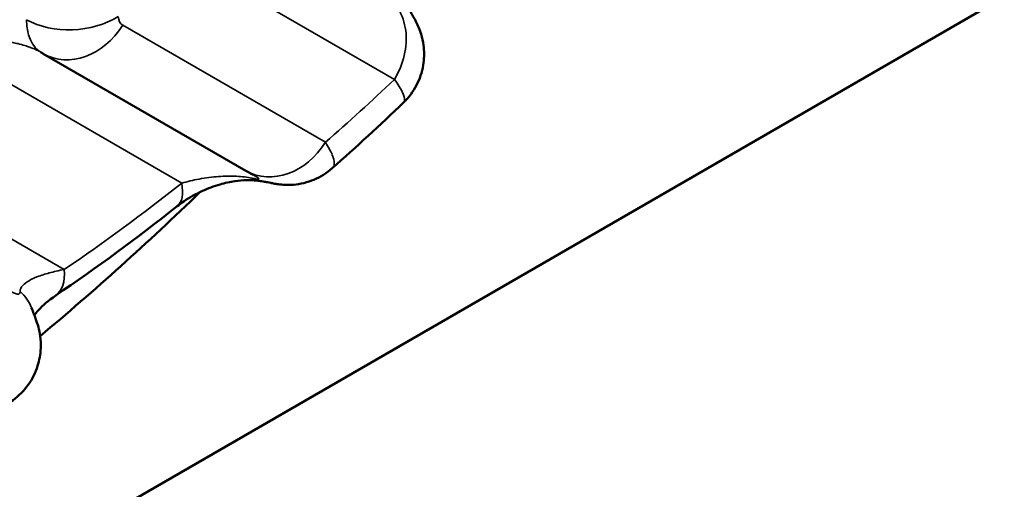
# Model space of a CAD drawing. Header units: millimetres. Extents: x 0 to 14369, y -869 to 2970.
# Tile 445 of 656: x 3585.47 to 3589.89, y 1018.17 to 1020.28. Entities that reach past the tile are written whole.
import ezdxf

# ---------------------------------------------------------------- set-up
doc = ezdxf.new("R2010")
doc.units = ezdxf.units.MM
doc.header["$LTSCALE"] = 10
doc.layers.add('Sichtbar (ISO)', color=7, linetype='Continuous', lineweight=50)
doc.layers.add('Sichtbar schmal (ISO)', color=7, linetype='Continuous', lineweight=35)

msp = doc.modelspace()

# ---------------------------------------------------------------- linework, layer by layer
at = {"layer": 'Sichtbar (ISO)'}
for p, q in [((3604.5442, 1028.844), (3581.0283, 1015.2671)), ((3585.5736, 1020.1298), (3586.4846, 1019.6038)), ((3586.3493, 1019.5771), (3586.3493, 1019.5771)), ((3586.5187, 1019.5845), (3586.5188, 1019.5845))]:
    msp.add_line(p, q, dxfattribs=at)
msp.add_ellipse((3585.7236, 1020.3896), major_axis=(-0.15, -0.2598), ratio=0.816497, start_param=6.248248, end_param=6.283185, dxfattribs=at)
for points, knots in [([(3587.2167, 1020.3344), (3587.223, 1020.3212), (3587.2282, 1020.3114), (3587.236, 1020.2971), (3587.2392, 1020.2916), (3587.2451, 1020.2806), (3587.2473, 1020.2764), (3587.2535, 1020.2643), (3587.2577, 1020.2553), (3587.2654, 1020.2367), (3587.2689, 1020.2271), (3587.2767, 1020.2014), (3587.2804, 1020.1847), (3587.286, 1020.1421), (3587.2861, 1020.1154), (3587.2788, 1020.0581), (3587.2697, 1020.0271), (3587.2425, 1019.9697), (3587.2239, 1019.9426), (3587.1987, 1019.9163), (3587.1956, 1019.9131), (3587.1924, 1019.9101)], [0, 0, 0, 0, 0.00698819, 0.00698819, 0.01151787, 0.01151787, 0.01378886, 0.01378886, 0.01724943, 0.01724943, 0.02046808, 0.02046808, 0.02561484, 0.02561484, 0.03352082, 0.03352082, 0.04299444, 0.04299444, 0.05261774, 0.05261774, 0.05395249, 0.05395249, 0.05395249, 0.05395249]), ([(3586.519, 1019.5844), (3586.519, 1019.5844), (3586.5187, 1019.5845), (3586.5176, 1019.5852), (3586.5163, 1019.5858), (3586.5122, 1019.5881), (3586.5088, 1019.5901), (3586.499, 1019.5956), (3586.4921, 1019.5995), (3586.4846, 1019.6038)], [0.000451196, 0.000451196, 0.000451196, 0.000451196, 0.00132833, 0.00132833, 0.002817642, 0.002817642, 0.005441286, 0.005441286, 0.009603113, 0.009603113, 0.009603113, 0.009603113]), ([(3586.8724, 1019.6156), (3586.8481, 1019.5942), (3586.82, 1019.5766), (3586.7609, 1019.5517), (3586.7291, 1019.544), (3586.6824, 1019.5402), (3586.667, 1019.5402), (3586.6419, 1019.5419), (3586.6315, 1019.5432), (3586.6196, 1019.5451), (3586.6166, 1019.5456), (3586.6099, 1019.5469), (3586.6068, 1019.5475), (3586.601, 1019.5487), (3586.5984, 1019.5492), (3586.5916, 1019.5506), (3586.5872, 1019.5515), (3586.5764, 1019.5535), (3586.5695, 1019.5547), (3586.5531, 1019.5572), (3586.5427, 1019.5587), (3586.5319, 1019.56)], [0, 0, 0, 0, 0.00970594, 0.00970594, 0.01926566, 0.01926566, 0.02385938, 0.02385938, 0.02708901, 0.02708901, 0.02837715, 0.02837715, 0.03025039, 0.03025039, 0.03250221, 0.03250221, 0.03570148, 0.03570148, 0.03887944, 0.03887944, 0.04242015, 0.04242015, 0.04242015, 0.04242015]), ([(3586.5319, 1019.56), (3586.5184, 1019.5617), (3586.5032, 1019.5624), (3586.4707, 1019.5618), (3586.4529, 1019.5603), (3586.4126, 1019.5543), (3586.3898, 1019.5492), (3586.3403, 1019.5349), (3586.3136, 1019.5248), (3586.2583, 1019.4995), (3586.23, 1019.4834), (3586.1945, 1019.4593), (3586.1845, 1019.4519), (3586.175, 1019.4444)], [0, 0, 0, 0, 0.00496218, 0.00496218, 0.01037051, 0.01037051, 0.01727188, 0.01727188, 0.02588611, 0.02588611, 0.03644096, 0.03644096, 0.04094903, 0.04094903, 0.04094903, 0.04094903]), ([(3585.6291, 1019.0437), (3585.5965, 1019.0216), (3585.5697, 1018.9982), (3585.544, 1018.9698), (3585.5378, 1018.9618), (3585.5334, 1018.9554)], [0, 0, 0, 0, 0.01556256, 0.01556256, 0.0223937, 0.0223937, 0.0223937, 0.0223937]), ([(3585.5207, 1018.9887), (3585.5244, 1018.9786), (3585.5278, 1018.9698), (3585.5336, 1018.9548), (3585.5361, 1018.9483), (3585.5428, 1018.9302), (3585.5474, 1018.917), (3585.5546, 1018.8895), (3585.5574, 1018.8758), (3585.5617, 1018.8439), (3585.5627, 1018.8253), (3585.5607, 1018.78), (3585.556, 1018.753), (3585.5384, 1018.6974), (3585.524, 1018.6684), (3585.4869, 1018.6166), (3585.4637, 1018.5931), (3585.4287, 1018.5676), (3585.4194, 1018.5615), (3585.4098, 1018.556)], [0, 0, 0, 0, 0.00568677, 0.00568677, 0.0099479, 0.0099479, 0.01549722, 0.01549722, 0.02001781, 0.02001781, 0.0257274, 0.0257274, 0.03388264, 0.03388264, 0.04338764, 0.04338764, 0.05309394, 0.05309394, 0.05643065, 0.05643065, 0.05643065, 0.05643065])]:
    msp.add_open_spline(points, degree=3, knots=knots, dxfattribs=at)
for points in [[(3585.562, 1020.1368), (3585.5617, 1020.137), (3585.5612, 1020.1373), (3585.5606, 1020.1377)], [(3585.562, 1020.1368), (3585.5634, 1020.1359), (3585.5648, 1020.1351), (3585.5663, 1020.1343)], [(3587.1924, 1019.9101), (3587.0869, 1019.809), (3586.9801, 1019.7108), (3586.8724, 1019.6156)], [(3585.5594, 1018.8612), (3585.8029, 1019.0652), (3586.0431, 1019.2814), (3586.2789, 1019.5088)], [(3586.175, 1019.4444), (3585.9949, 1019.3018), (3585.8124, 1019.1679), (3585.6291, 1019.0437)]]:
    msp.add_open_spline(points, degree=3, dxfattribs=at)
at = {"layer": 'Sichtbar schmal (ISO)'}
for p, q in [((3587.1518, 1020.0145), (3586.2415, 1020.54)), ((3585.9304, 1020.2581), (3586.8414, 1019.7322)), ((3585.0366, 1020.2173), (3586.1956, 1019.5482)), ((3584.3515, 1019.9205), (3585.6676, 1019.1606))]:
    msp.add_line(p, q, dxfattribs=at)
for centre, major_axis, ratio, start_param, end_param in [((3586.945, 1020.146), (0.15, 0.2598), 0.816497, 4.677477, 6.248279), ((3585.7036, 1020.4285), (0.2995, 0.0169), 0.636677, 3.9202, 5.437778), ((3586.0129, 1020.3755), (-0.0857, -0.1152), 0.489458, 5.756269, 6.338339), ((3585.7236, 1020.3896), (-0.15, -0.2598), 0.816497, 0, 1.535892), ((3585.5138, 1024.3793), (-3.7759, -5.9386), 0.576999, 1.097272, 1.160918), ((3586.6346, 1019.8636), (-0.15, -0.2598), 0.816493, 0, 1.535889), ((3585.1843, 1024.6115), (-3.8765, -6.0968), 0.576999, 0.926326, 1.028276), ((3585.9888, 1019.6796), (0.1862, -0.2352), 0.421706, 0, 0.689772), ((3586.5685, 1019.8578), (-0.0367, -0.2978), 0.306224, 6.047843, 6.283144), ((3585.4608, 1019.2921), (0.1682, -0.2484), 0.49068, 6.283167, 7.006932), ((3585.2388, 1018.886), (0.2819, 0.1027), 0.737996, 0.000048, 0.399944)]:
    msp.add_ellipse(centre, major_axis=major_axis, ratio=ratio, start_param=start_param, end_param=end_param, dxfattribs=at)
for points, knots in [([(3585.498, 1020.2825), (3585.4983, 1020.2561), (3585.5019, 1020.233), (3585.5076, 1020.2139), (3585.5089, 1020.2097), (3585.5102, 1020.2058), (3585.5116, 1020.202), (3585.5168, 1020.1882), (3585.5231, 1020.1764), (3585.5308, 1020.166), (3585.5349, 1020.1605), (3585.5393, 1020.1555), (3585.5441, 1020.1508), (3585.5497, 1020.1455), (3585.5557, 1020.1408), (3585.562, 1020.1368)], [0, 0, 0, 0, 0.3333333, 0.3333333, 0.3333333, 0.4051768, 0.4051768, 0.4051768, 0.6666667, 0.6666667, 0.6666667, 0.8053736, 0.8053736, 0.8053736, 0.9649771, 0.9649771, 0.9649771, 0.9649771]), ([(3585.0366, 1020.2173), (3585.0681, 1020.2167), (3585.099, 1020.2156), (3585.1291, 1020.2143), (3585.1592, 1020.2129), (3585.1885, 1020.2111), (3585.2167, 1020.2091), (3585.245, 1020.207), (3585.2721, 1020.2045), (3585.2979, 1020.2017), (3585.3025, 1020.2012), (3585.3071, 1020.2007), (3585.3117, 1020.2002), (3585.3325, 1020.1977), (3585.3524, 1020.1951), (3585.3713, 1020.1921), (3585.3779, 1020.1911), (3585.3844, 1020.19), (3585.3908, 1020.189), (3585.4066, 1020.1863), (3585.4216, 1020.1834), (3585.4358, 1020.1803), (3585.4436, 1020.1786), (3585.4512, 1020.1768), (3585.4585, 1020.175), (3585.4697, 1020.1723), (3585.4802, 1020.1694), (3585.49, 1020.1665), (3585.4982, 1020.164), (3585.5059, 1020.1615), (3585.5132, 1020.1589), (3585.5203, 1020.1563), (3585.527, 1020.1537), (3585.5333, 1020.1511), (3585.541, 1020.1478), (3585.5481, 1020.1445), (3585.5545, 1020.141), (3585.5566, 1020.1399), (3585.5586, 1020.1388), (3585.5606, 1020.1377)], [0.000001, 0.000001, 0.000001, 0.000001, 0.125, 0.125, 0.125, 0.25, 0.25, 0.25, 0.375, 0.375, 0.375, 0.3973604, 0.3973604, 0.3973604, 0.5, 0.5, 0.5, 0.5358388, 0.5358388, 0.5358388, 0.625, 0.625, 0.625, 0.6744657, 0.6744657, 0.6744657, 0.75, 0.75, 0.75, 0.8129331, 0.8129331, 0.8129331, 0.875, 0.875, 0.875, 0.9506912, 0.9506912, 0.9506912, 0.975112, 0.975112, 0.975112, 0.975112]), ([(3587.1924, 1019.91), (3587.1951, 1019.9126), (3587.1966, 1019.9164), (3587.1969, 1019.9212), (3587.1975, 1019.9296), (3587.1947, 1019.9408), (3587.1876, 1019.9561), (3587.1805, 1019.9714), (3587.1688, 1019.991), (3587.1518, 1020.0145)], [0.5719972, 0.5719972, 0.5719972, 0.5719972, 0.6666667, 0.6666667, 0.6666667, 0.8333333, 0.8333333, 0.8333333, 0.9999998, 0.9999998, 0.9999998, 0.9999998]), ([(3586.8414, 1019.7322), (3586.8558, 1019.7099), (3586.8659, 1019.691), (3586.8724, 1019.6754), (3586.8788, 1019.6598), (3586.8816, 1019.6474), (3586.8814, 1019.6377), (3586.8812, 1019.6279), (3586.8781, 1019.6207), (3586.8724, 1019.6156)], [0, 0, 0, 0, 0.125, 0.125, 0.125, 0.25, 0.25, 0.25, 0.3746905, 0.3746905, 0.3746905, 0.3746905]), ([(3586.5116, 1019.5708), (3586.4904, 1019.5751), (3586.4668, 1019.5779), (3586.4417, 1019.5791), (3586.4166, 1019.5804), (3586.3901, 1019.58), (3586.3615, 1019.578), (3586.333, 1019.576), (3586.3025, 1019.5721), (3586.2744, 1019.5669), (3586.2463, 1019.5617), (3586.2204, 1019.5555), (3586.1956, 1019.5482)], [0, 0, 0, 0, 0.25, 0.25, 0.25, 0.5, 0.5, 0.5, 0.75, 0.75, 0.75, 0.999997, 0.999997, 0.999997, 0.999997]), ([(3586.5188, 1019.5845), (3586.5199, 1019.5838), (3586.521, 1019.5832), (3586.5221, 1019.5826), (3586.5274, 1019.5795), (3586.5317, 1019.5769), (3586.535, 1019.5748), (3586.5383, 1019.5727), (3586.5406, 1019.5711), (3586.5419, 1019.5698), (3586.5433, 1019.5686), (3586.5437, 1019.5677), (3586.5432, 1019.5672), (3586.5427, 1019.5666), (3586.5413, 1019.5664), (3586.539, 1019.5665), (3586.5367, 1019.5666), (3586.5334, 1019.5669), (3586.5288, 1019.5677), (3586.5243, 1019.5684), (3586.5185, 1019.5695), (3586.5116, 1019.5708)], [0.2251775, 0.2251775, 0.2251775, 0.2251775, 0.25, 0.25, 0.25, 0.375, 0.375, 0.375, 0.5, 0.5, 0.5, 0.625, 0.625, 0.625, 0.75, 0.75, 0.75, 0.875, 0.875, 0.875, 0.9999794, 0.9999794, 0.9999794, 0.9999794]), ([(3585.6676, 1019.1606), (3585.6425, 1019.156), (3585.6202, 1019.1508), (3585.6005, 1019.1454), (3585.5807, 1019.14), (3585.5634, 1019.1343), (3585.5484, 1019.1285), (3585.5334, 1019.1227), (3585.5206, 1019.1168), (3585.5093, 1019.1103), (3585.4979, 1019.1037), (3585.4881, 1019.0964), (3585.4809, 1019.0884), (3585.4736, 1019.0805), (3585.4689, 1019.0718), (3585.4689, 1019.0616)], [0, 0, 0, 0, 0.2, 0.2, 0.2, 0.4, 0.4, 0.4, 0.6, 0.6, 0.6, 0.8, 0.8, 0.8, 1, 1, 1, 1]), ([(3585.4689, 1019.0616), (3585.469, 1019.0573), (3585.4682, 1019.0543), (3585.4665, 1019.0523), (3585.4648, 1019.0503), (3585.4622, 1019.0494), (3585.4585, 1019.0496), (3585.4547, 1019.0499), (3585.4499, 1019.0513), (3585.4439, 1019.0538), (3585.4378, 1019.0563), (3585.4305, 1019.0599), (3585.4219, 1019.0644), (3585.4134, 1019.069), (3585.4035, 1019.0745), (3585.3926, 1019.0807), (3585.3817, 1019.0869), (3585.3697, 1019.0938), (3585.3565, 1019.1014)], [0.0000082, 0.0000082, 0.0000082, 0.0000082, 0.1666667, 0.1666667, 0.1666667, 0.3333333, 0.3333333, 0.3333333, 0.5, 0.5, 0.5, 0.6666667, 0.6666667, 0.6666667, 0.8333333, 0.8333333, 0.8333333, 1, 1, 1, 1])]:
    msp.add_open_spline(points, degree=3, knots=knots, dxfattribs=at)

doc.saveas('drawing.dxf')
